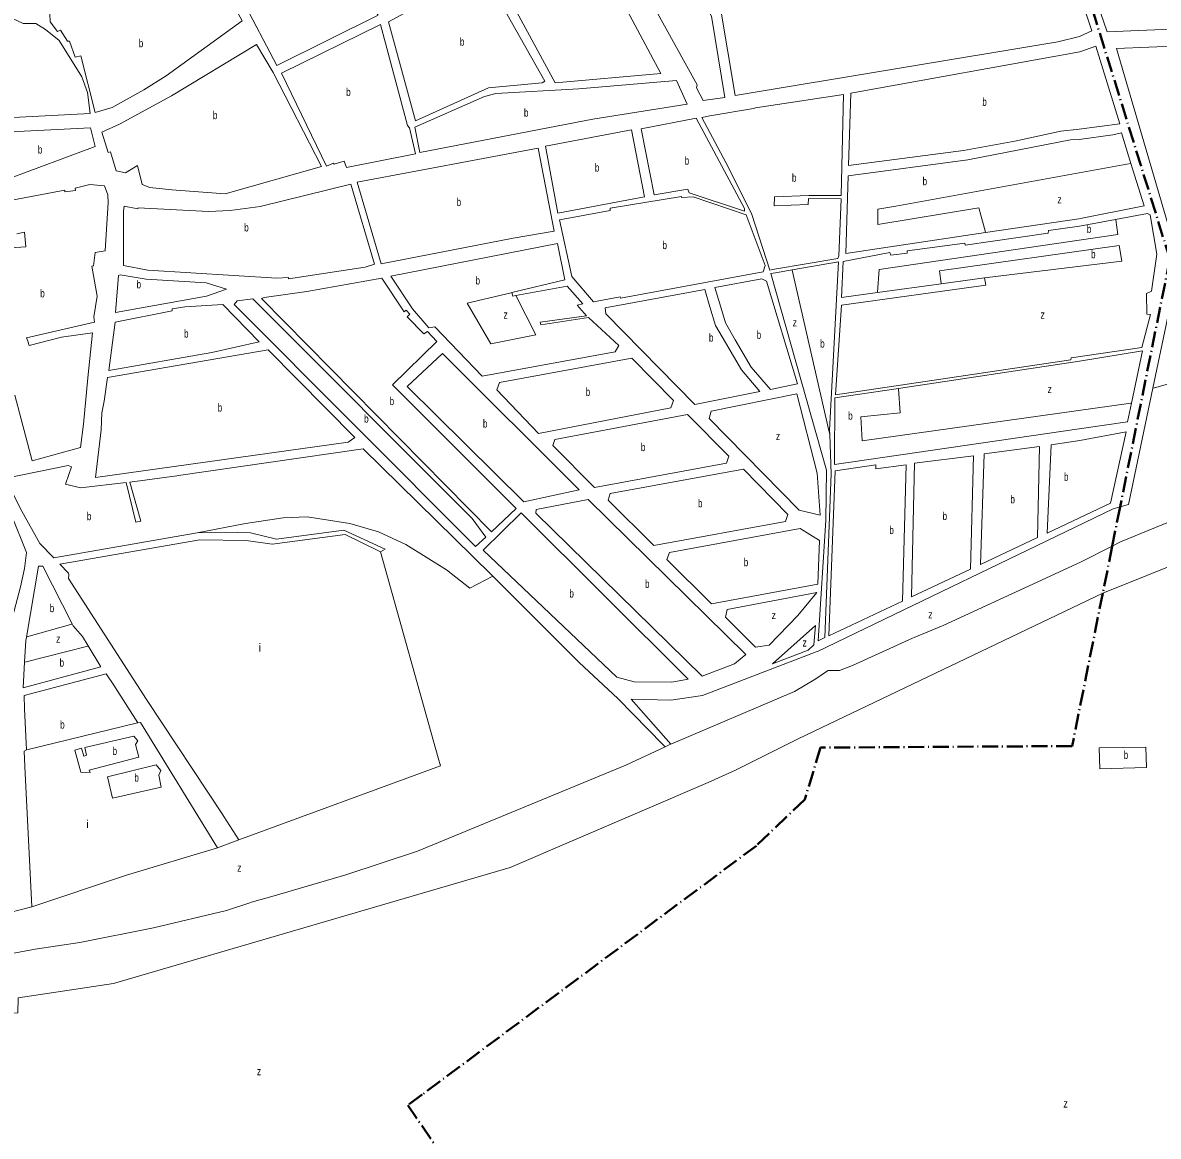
# Model space of a CAD drawing. Extents: x 639657 to 671642, y 222838 to 252123.
# Drawn here: x 643678 to 645097, y 234105 to 235497 of the extents above; entities that cross this region are included whole.
import ezdxf

# ---------------------------------------------------------------- set-up
doc = ezdxf.new("R2010")
doc.units = 0
doc.header["$LTSCALE"] = 4
doc.linetypes.add('DOT_DASHED', pattern=[7.7, 5, -1.2, 0.3, -1.2])
for name, color, linetype, lineweight in [('1', 7, 'Continuous', 13), ('21', 7, 'Continuous', 13), ('4', 7, 'DOT_DASHED', 40)]:
    doc.layers.add(name, color=color, linetype=linetype, lineweight=lineweight)
doc.layers.add('7', color=7, linetype='Continuous')

msp = doc.modelspace()

# ---------------------------------------------------------------- linework, layer by layer
at = {"layer": '1'}
for p, q in [((644997.949, 235251.715), (644881.25, 235234.324)), ((644613.119, 235183.237), (644682.449, 234937.313)), ((644688.535, 234932.711), (644686.673, 234982.143)), ((644875.039, 234819.763), (644879.57, 234957.838)), ((644788.889, 234779.26), (644792.533, 234946.416)), ((644674.556, 234881.159), (644671.048, 234933.804)), ((644688.535, 234932.711), (644680.304, 234728.293)), ((645050.013, 234847.823), (645202.059, 234910.821)), ((645037.536, 234896.161), (644958.041, 234858.787)), ((643896.337, 234859.097), (643717.057, 234827.982)), ((643899.845, 234850.323), (643724.753, 234819.935)), ((644946.126, 234853.185), (644875.039, 234819.763)), ((644862.456, 234813.847), (644788.889, 234779.26)), ((644777.552, 234773.929), (644685.332, 234730.573)), ((643678.773, 234665.615), (643680.644, 234697.428)), ((643680.889, 234567.204), (643689.772, 234391.725)), ((643929.528, 234504.875), (643948.359, 234475.482)), ((643921.797, 234465.559), (643948.359, 234475.482)), ((643992.544, 234405.556), (643964.015, 234397.452)), ((643631.069, 234376.7), (643689.772, 234391.725))]:
    msp.add_line(p, q, dxfattribs=at)
for points in [[(645147.628, 235922.555), (645158.96, 235872.6), (645243.5, 235479.86), (645142.2, 235489.99), (645033.27, 235485.03), (644957.87, 235703.69), (644916.403, 235841.076)], [(644382.441, 235671.184), (644384.706, 235658.296), (644402.848, 235633.27), (644520.789, 235418.871), (644520.29, 235415.113), (644528.453, 235399.602), (644555.57, 235403.032), (644539.078, 235504.821), (644409.604, 235741.727)], [(644536.728, 235380.132), (644591.159, 235389.327), (644593.7, 235390.082), (644703.783, 235407.017), (644700.827, 235280.802), (644660.394, 235280.685), (644617.562, 235279.15), (644617.146, 235267.664), (644659.709, 235269.616), (644659.932, 235277.147), (644700.735, 235276.538), (644697.752, 235205.354), (644696.541, 235201.899), (644617.432, 235188.774)], [(644617.432, 235188.774), (644615.432, 235188.304), (644611.746, 235187.437), (644589.437, 235256.922), (644560.244, 235315.828), (644526.98, 235377.971), (644536.728, 235380.132)], [(644881.25, 235234.324), (644706.787, 235208.325), (644709.811, 235305.399), (644859.206, 235325.43), (644987.458, 235350.07), (644998.023, 235350.608), (645040.271, 235356.417), (645051.068, 235358.874), (645062.915, 235320.804)], [(645062.915, 235320.804), (645079.432, 235267.731), (644997.949, 235251.715)], [(643667.043, 235275.458), (643731.019, 235287.219), (643731.125, 235285.087), (643744.328, 235286.953), (643743.915, 235289.896), (643762.394, 235294.316), (643780.582, 235292.948), (643784.774, 235281.385), (643785.304, 235271.944), (643781.179, 235211.52), (643769.094, 235209.454), (643766.796, 235192.897), (643764.765, 235192.485), (643771.355, 235155.039), (643767.25, 235129.034), (643768.079, 235122.234), (643683.22, 235103.014), (643684.974, 235098.627), (643686.366, 235093.059), (643726.775, 235103.533), (643765.658, 235109.156), (643759.519, 235053.001)], [(644701.255, 235153.221), (644703.357, 235198.162), (644761.847, 235209.602), (644762.77, 235205.95), (644783.285, 235208.649), (644783.379, 235211.696), (644855.284, 235221.043), (644855.697, 235218.506), (644959.488, 235233.53), (644959.785, 235236.78), (644998.682, 235242.274), (645043.75, 235250.726)], [(645043.75, 235250.726), (645083.372, 235258.157), (645086.831, 235256.34), (645095.276, 235207.324)], [(643650.932, 235214.288), (643682.217, 235216.41), (643680.65, 235234.884), (643671.207, 235232.928)], [(644346.413, 235220.78), (644138.449, 235179.765), (644165.262, 235139.229), (644185.84, 235115.226), (644193.355, 235116.466), (644252.218, 235055.108), (644418.656, 235085.241), (644422.904, 235093.376), (644385.132, 235128.295), (644325.52, 235118.882), (644324.801, 235122.23), (644382.689, 235130.521), (644371.076, 235143.788), (644377.981, 235145.433), (644358.423, 235167.51), (644294.482, 235155.534)], [(644289.258, 235159.389), (644355.459, 235175.116), (644346.413, 235220.78)], [(645095.276, 235207.324), (645088.678, 235161.31), (645082.387, 235158.246)], [(644686.673, 234982.143), (644686.477, 234987.33), (644697.364, 235197.738), (644639.457, 235187.771), (644618.764, 235184.209), (644613.119, 235183.237)], [(644543.018, 235165.696), (644601.613, 235176.544), (644607.715, 235173.617), (644646.112, 235045.188), (644612.449, 235038.47)], [(645082.387, 235158.246), (645082.752, 235132.356), (645087.223, 235132.064), (645076.449, 235090.709), (644988.298, 235077.862), (644987.694, 235075.322), (644693.587, 235031.518), (644701.188, 235143.797), (644881.694, 235168.659), (644880.01, 235177.766)], [(644880.01, 235177.766), (644825.67, 235170.305), (644746.163, 235159.388), (644701.255, 235153.221)], [(644599.396, 235035.865), (644518.065, 235019.635), (644406.76, 235133.028), (644406.032, 235140.336), (644530.388, 235163.359)], [(644530.388, 235163.359), (644536.867, 235141.752), (644543.883, 235118.062), (644556.161, 235097.004), (644576.333, 235062.785), (644599.396, 235035.865)], [(644543.018, 235165.696), (644549.145, 235145.262), (644556.161, 235121.572), (644568.439, 235100.514), (644588.611, 235066.295), (644612.449, 235038.47)], [(645140.902, 235128.07), (645129.36, 235169.07), (645116.91, 235167.7), (645106.741, 235119.076), (645090.158, 235039.783)], [(644294.482, 235155.534), (644290.691, 235154.824), (644289.258, 235159.389)], [(644772.508, 235039.684), (644998.568, 235073.628), (645077.272, 235086.548), (645063.425, 235021.19)], [(643759.519, 235053.001), (643754.458, 234994.974), (643750.463, 234965.72), (643690.055, 234948.995), (643668.427, 235031.072)], [(644998.28, 234989.039), (644692.368, 234944.399), (644693.088, 235027.759), (644772.508, 235039.684)], [(645090.158, 235039.783), (645059.828, 234894.757), (645049.402, 234891.773)], [(644671.048, 234933.804), (644645.615, 235032.952), (644538.606, 235011.267), (644535.884, 235001.919), (644648.309, 234887.513), (644674.556, 234881.159)], [(645063.425, 235021.19), (645058.481, 234997.855), (644998.28, 234989.039)], [(645037.536, 234896.161), (645056.783, 234985.26), (644998.901, 234974.735)], [(644265.603, 234804.97), (644263.603, 234806.941), (644103.903, 234964.312), (643873.064, 234930.642)], [(644879.57, 234957.838), (644948.834, 234967.178), (644946.126, 234853.185)], [(644998.901, 234974.735), (644963.052, 234969.148), (644958.041, 234858.787)], [(644792.533, 234946.416), (644866.369, 234955.363), (644862.456, 234813.847)], [(643825.915, 234873.936), (643823.915, 234873.513), (643819.661, 234872.613), (643807.456, 234922.227), (643750.58, 234915.36), (643731.775, 234920.078), (643739.344, 234941.726), (643735.175, 234943.136), (643657.791, 234927.535), (643664.807, 234910.864), (643677.085, 234886.296), (643699.887, 234845.935), (643717.057, 234827.982)], [(644682.449, 234937.313), (644681.572, 234875.017), (644672.231, 234724.255), (644680.304, 234728.293)], [(644685.332, 234730.573), (644693.402, 234936.685), (644744.181, 234943.94), (644744.294, 234938.965)], [(644777.552, 234773.929), (644781.972, 234944.253), (644744.294, 234938.965)], [(643546.006, 234902.175), (643645.404, 234927.847), (643682.906, 234834.648), (643680.718, 234814.436), (643675.692, 234791.678), (643665.52, 234753.675), (643647.435, 234754.435), (643647.326, 234757.379)], [(643825.915, 234873.936), (643812.332, 234922.343), (643871.064, 234930.369), (643873.064, 234930.642)], [(645049.402, 234891.773), (645040.799, 234889.31), (644671.409, 234710.988)], [(643896.337, 234859.097), (643931.417, 234859.974), (643962.989, 234859.097), (643995.439, 234851.2), (644079.631, 234862.606)], [(643899.845, 234850.323), (643957.727, 234849.445), (643990.176, 234845.058), (644081.194, 234857.129)], [(644079.631, 234862.606), (644131.375, 234838.916), (644125.539, 234835.428)], [(644125.539, 234835.428), (644123.539, 234836.407), (644081.194, 234857.129)], [(645270.628, 234695.276), (645223.28, 234859.11), (645190.67, 234849.03), (645027.741, 234783.832)], [(644828.158, 234743.555), (644999.968, 234822.337), (645039.509, 234842.474), (645050.013, 234847.823)], [(643682.958, 234728.848), (643698.083, 234817.431), (643703.365, 234817.65), (643740.349, 234745.253)], [(643724.753, 234819.935), (643735.423, 234808.778), (643735.799, 234806.778)], [(643929.528, 234504.875), (643928.206, 234506.875), (643832.98, 234650.903), (643735.708, 234802.006), (643735.799, 234806.778)], [(644480.82, 234591.803), (644478.508, 234594.173), (644421.801, 234652.313), (644373.745, 234697.05), (644265.603, 234804.97)], [(645027.741, 234783.832), (644647.049, 234601.79), (644568.712, 234562.654), (644534.803, 234547.02), (644287.268, 234440.965), (643791.734, 234295.819), (643672.568, 234278.225), (643672.232, 234259.476), (643605.918, 234259.012), (643605.418, 234259.008)], [(643740.349, 234745.253), (643741.535, 234742.931), (643752.945, 234729.562), (643760.077, 234717.78)], [(644791.873, 234728.474), (644826.158, 234742.724), (644828.158, 234743.555)], [(643680.644, 234697.428), (643682.248, 234724.685), (643682.958, 234728.848)], [(644791.873, 234728.474), (644789.873, 234727.555), (644715.001, 234693.17), (644698.659, 234686.929), (644684.537, 234687.192)], [(643760.077, 234717.78), (643775.891, 234691.655), (643678.773, 234665.615)], [(644671.409, 234710.988), (644669.478, 234710.246), (644527.753, 234655.769), (644488.044, 234649.967), (644438.363, 234651.244), (644488.071, 234595.241)], [(643793.015, 234667.438), (643782.82, 234683.146), (643680.174, 234656.043), (643680.619, 234639.393)], [(644669.323, 234676.69), (644682.537, 234685.811), (644684.537, 234687.192)], [(643822.279, 234621.935), (643794.301, 234665.438), (643793.015, 234667.438)], [(644488.071, 234595.241), (644642.539, 234661.078), (644667.323, 234675.524), (644669.323, 234676.69)], [(643680.889, 234567.204), (643680.133, 234586.391), (643682.974, 234587.922), (643680.619, 234639.393)], [(643921.797, 234465.559), (643825.326, 234622.249), (643822.279, 234621.935)], [(644488.071, 234595.241), (644486.071, 234594.293), (644480.82, 234591.803)], [(644480.82, 234591.803), (644432.054, 234568.679), (644171.417, 234461.514), (644081.984, 234431.911), (643992.544, 234405.556)], [(643694.02, 234338.995), (643749.876, 234347.281), (643841.875, 234365.621), (643933.054, 234387.209), (643962.015, 234396.79), (643964.015, 234397.452)], [(643660.104, 234332.5), (643692.02, 234338.612), (643694.02, 234338.995)]]:
    msp.add_lwpolyline(points, dxfattribs=at)
for points in [[(644263.41, 235569.406), (644371.876, 235627.697), (644475.649, 235433.157), (644343.505, 235421.502)], [(643952.948, 235525.351), (643964.988, 235546.302), (643974.121, 235550.897), (643975.142, 235548.464), (643983.968, 235553.972), (643980.185, 235564.114), (644050.504, 235600.262), (644122.245, 235506.045), (643995.808, 235443.234)], [(644993.1, 235549.753), (644980.043, 235591.087), (644549.716, 235517.138), (644568.364, 235405.81), (644971.73, 235472.676), (644998.433, 235479.353), (645013.955, 235486.352)], [(644135.166, 235497.858), (644252.862, 235562.065), (644330.7, 235423.597), (644327.352, 235421.557), (644260.215, 235415.371), (644168.981, 235373.883)], [(643712.116, 235507.592), (643718, 235511.163), (643728.561, 235512.818), (643763.505, 235514.342), (643764.119, 235512.516), (643791.041, 235512.391), (643862.717, 235532.906), (643922.317, 235547.599), (643927.097, 235545.481), (643952.705, 235498.952), (643857.776, 235430.242), (643829.879, 235412.799), (643790.005, 235390.65), (643768.685, 235384.496), (643750.843, 235455.213), (643744.04, 235453.771), (643736.781, 235473.448), (643734.139, 235473.541), (643725.471, 235487.426), (643721.818, 235485.588), (643712.647, 235497.542)], [(643552.184, 235475.55), (643648.019, 235504.461), (643663.77, 235502.578), (643679.126, 235495.82), (643694.568, 235495.662), (643706.675, 235488.184), (643724.079, 235474.426), (643752.326, 235429.021), (643759.179, 235409.547), (643762.796, 235383.159), (643625.765, 235376.262), (643626.385, 235371.898), (643610.639, 235371.243), (643612.836, 235344.343), (643583.286, 235338.673), (643571.974, 235397.427), (643569.728, 235445.344), (643561.805, 235445.017)], [(644001.825, 235433.606), (644125.218, 235494.276), (644159.241, 235368.372), (644161.788, 235365.232), (644169.179, 235332.661), (644082.967, 235315.86), (644079.799, 235323.771), (644067.516, 235319.775), (644066.497, 235320.991), (644057.768, 235317.412)], [(643777.277, 235359.645), (643799.095, 235369.761), (643864.133, 235405.182), (643970.552, 235469.559), (643991.257, 235434.489), (644051.471, 235316.886), (643931.165, 235282.623), (643864.509, 235287.709), (643837.174, 235290.574), (643827.413, 235294.302), (643821.769, 235318.146), (643806.755, 235309.168), (643795.066, 235311.57), (643787.9, 235335.105), (643785.057, 235334.285)], [(644998.094, 235363.706), (644975.343, 235361.102), (644917.973, 235348.548), (644853.591, 235336.887), (644709.883, 235318.294), (644712.922, 235408.769), (644998.884, 235460.165), (645019.214, 235467.186), (645048.878, 235370.187)], [(645114.17, 235228.07), (645044.79, 235464.25), (645125.58, 235467.54), (645145.59, 235464)], [(644168.389, 235366.063), (644255.364, 235404.391), (644269.578, 235408.19), (644373.188, 235413.872), (644495.277, 235424.28), (644508.451, 235394.975), (644390.547, 235376.051), (644174.559, 235334.301)], [(644580.182, 235261.261), (644511.148, 235284.109), (644509.105, 235288.672), (644467.368, 235281.443), (644451.022, 235363.942), (644519.87, 235377.341), (644580.098, 235264.484)], [(643646.935, 235359.367), (643762.94, 235365.086), (643768.683, 235341.852), (643659.161, 235301.225), (643652.08, 235331.765), (643649.54, 235331.657), (643648.298, 235341.4), (643650.633, 235342.016)], [(644331.398, 235342.373), (644438.733, 235362.687), (644455.285, 235278.869), (644347.036, 235258.552)], [(644096.014, 235297.216), (644322.362, 235340.011), (644342.11, 235236.302), (644290.928, 235227.523), (644126.324, 235195.162)], [(643805.024, 235267.229), (643821.997, 235264.233), (643822.807, 235265.149), (643910.288, 235260.632), (643937.511, 235262.132), (643975.191, 235266.811), (644088.298, 235295.062), (644118.038, 235194.85), (644106.015, 235191.143), (644010.553, 235176.549), (644010.549, 235178.275), (643995.82, 235177.42), (643834.57, 235187.51), (643804.486, 235193.312), (643804.124, 235260.932)], [(644582.338, 235256.625), (644605.84, 235193.309), (644603.522, 235185.484), (644425.205, 235152.271), (644424.591, 235154.097), (644391.588, 235147.909), (644364.389, 235179.407), (644349.087, 235250.131), (644412.351, 235261.788), (644412.446, 235264.835), (644501.203, 235279.409), (644501.534, 235278.198), (644516.095, 235279.172)], [(643797.911, 235180.804), (643800.145, 235181.623), (643832.463, 235176.234), (643907.652, 235171.478), (643933.166, 235163.555), (643907.894, 235155.03), (643794.464, 235134.393)], [(643979.824, 235153.412), (644033.447, 235160.878), (644126.975, 235177.193), (644154.909, 235135.443), (644157.444, 235137.481), (644162.027, 235132.316), (644158.784, 235129.159), (644179.558, 235107.796), (644183.92, 235110.651), (644195.633, 235098.095), (644140.493, 235044.122), (644294.664, 234889.632), (644264.051, 234860.402), (643976.577, 235151.879)], [(643942.358, 235144.368), (643946.309, 235149.152), (643965.809, 235151.544), (644239.935, 234877.085), (644256.955, 234853.782), (644243.877, 234842.169)], [(643793.883, 235122.411), (643864.963, 235136.731), (643865.161, 235139.067), (643881.004, 235141.448), (643928.542, 235144.328), (643973.656, 235097.855), (643914.561, 235084.383), (643785.897, 235061.975)], [(643784.495, 235053.239), (643985.159, 235087.736), (644093.102, 234978.394), (644084.887, 234972.278), (643769.171, 234928.413), (643776.187, 234988.077), (643777.064, 235009.135), (643780.297, 235023.681)], [(644158.806, 235042.225), (644202.982, 235083.293), (644373.546, 234913.011), (644304.6, 234898.088)], [(644273.978, 235046.846), (644439.298, 235077.28), (644491.335, 235024.329), (644488.105, 235015.182), (644322.891, 234983.226), (644270.748, 235037.8)], [(644343.226, 234975.974), (644508.849, 235006.916), (644560.376, 234954.878), (644557.755, 234946.342), (644392.639, 234915.706), (644340.501, 234968.149)], [(644412.365, 234908.149), (644578.802, 234938.788), (644634.201, 234881.989), (644631.275, 234873.351), (644466.868, 234843.428), (644409.743, 234900.018)], [(644319.364, 234883.611), (644319.862, 234888.182), (644384.749, 234900.758), (644581.883, 234707.2), (644567.586, 234695.279), (644527.189, 234680.033)], [(644253.438, 234837.324), (644301.178, 234884.168), (644509.521, 234676.124), (644489.516, 234672.512), (644442.376, 234672.781), (644420.52, 234678.809)], [(644486.496, 234834.448), (644649.684, 234864.368), (644673.679, 234849.572), (644671.925, 234795.172), (644538.762, 234770.533), (644483.265, 234826.012)], [(644670.29, 234784.42), (644558.589, 234763.179), (644556.173, 234753.831), (644593.849, 234716.373), (644611.013, 234718.758), (644646.89, 234755.821)], [(644668.863, 234743.193), (644615.029, 234695.519), (644659.487, 234712.401), (644666.785, 234719.327)], [(643743.422, 234587.692), (643751.93, 234590.024), (643754.768, 234580.234), (643758.168, 234581.135), (643755.809, 234590.876), (643817.137, 234605.167), (643822.23, 234599.09), (643819.193, 234594.614), (643823.395, 234578.787), (643761.564, 234562.666), (643762.485, 234559.826), (643751.106, 234560.098)], [(643784.136, 234554.406), (643844.955, 234569.103), (643850.864, 234562.012), (643848.54, 234556.523), (643851.42, 234541.504), (643790.701, 234527.418)]]:
    msp.add_lwpolyline(points, close=True, dxfattribs=at)
at = {"layer": '21'}
for points in [[(645062.915, 235320.804), (645062.415, 235320.713), (644769.273, 235267.222), (644746.471, 235263.713), (644746.471, 235244.409), (644872.76, 235265.467), (644881.114, 235234.824), (644881.25, 235234.324)], [(644746.163, 235159.388), (644746.199, 235159.887), (644748.224, 235188.254), (645046.406, 235232.125), (645043.821, 235250.226), (645043.75, 235250.726)], [(644825.67, 235170.305), (644825.608, 235170.805), (644823.647, 235186.5), (645048.16, 235218.087), (645051.668, 235198.783), (644880.01, 235177.766)], [(644686.673, 234982.143), (644685.524, 234987.146), (644639.572, 235187.271), (644639.457, 235187.771)], [(644294.482, 235155.534), (644319.37, 235106.656), (644263.242, 235095.25), (644233.424, 235146.14), (644288.758, 235159.27), (644289.258, 235159.389)], [(645090.158, 235039.783), (645095.158, 235041.179), (645160.21, 235059.342), (645160.247, 235059.352)], [(644772.508, 235039.684), (644772.541, 235039.184), (644774.535, 235009.262), (644725.422, 235003.997), (644727.176, 234974.165), (645062.925, 235021.12), (645063.425, 235021.19)], [(644265.603, 234804.97), (644236.989, 234789.86), (644207.677, 234812.822), (644157.01, 234844.658), (644122.737, 234860.499), (644086.953, 234870.751), (644033.699, 234879.328), (644003.631, 234877.819), (643956.61, 234870.981), (643896.337, 234859.097)], [(643948.359, 234475.482), (644200.325, 234568.106), (644197.601, 234577.844), (644125.539, 234835.428)], [(643682.958, 234728.848), (643683.459, 234728.991), (643739.849, 234745.11), (643740.349, 234745.253)], [(643680.644, 234697.428), (643681.145, 234697.556), (643759.577, 234717.652), (643760.077, 234717.78)], [(643682.974, 234587.922), (643683.474, 234588.044), (643821.779, 234621.813), (643822.279, 234621.935)], [(643689.772, 234391.725), (643807.993, 234431.215), (643921.797, 234465.559)]]:
    msp.add_lwpolyline(points, dxfattribs=at)
msp.add_lwpolyline([(645023.066, 234590.359), (645023.905, 234564.33), (645082.266, 234565.867), (645081.498, 234591.22)], close=True, dxfattribs=at)
at = {"layer": '4'}
for points in [[(644486.077, 236524.352), (644832.049, 236101.279), (645111.539, 235201.409), (645049.402, 234891.773), (645039.509, 234842.474), (645039.503, 234842.444), (645027.741, 234783.832)], [(645027.741, 234783.832), (644989.389, 234592.72), (644675.24, 234590.76), (644655.33, 234525.971), (644594.999, 234468.17), (644177.279, 234157.088)], [(644177.279, 234157.088), (644159.409, 234143.78), (644232.604, 234037.165), (644260.43, 234014.114), (644262.741, 234012.199)]]:
    msp.add_lwpolyline(points, dxfattribs=at)

# ---------------------------------------------------------------- texts
at = {"layer": '7'}
for s, width, p in [('b', 0.75, (643823.378, 235466.047)), ('b', 0.75, (644224.536, 235467.974)), ('b', 0.75, (644082.445, 235405.068)), ('b', 0.75, (644877.182, 235392.74)), ('b', 0.75, (644304.566, 235379.29)), ('b', 0.75, (643915.938, 235376.091)), ('b', 0.75, (643697.293, 235333.155)), ('b', 0.75, (644393.169, 235310.619)), ('b', 0.75, (644505.355, 235319.301)), ('b', 0.75, (644639.365, 235297.895)), ('b', 0.75, (644802.599, 235293.544)), ('b', 0.75, (644220.484, 235267.586)), ('z', 0.8, (644970.984, 235270.732)), ('b', 0.75, (643955.071, 235235.805)), ('b', 0.75, (645007.818, 235233.88)), ('b', 0.75, (644477.632, 235213.659)), ('b', 0.75, (645013.08, 235202.293)), ('b', 0.75, (643820.618, 235164.751)), ('b', 0.75, (644244.091, 235169.531)), ('b', 0.75, (643700.254, 235153.509)), ('z', 0.8, (644279.028, 235126.836)), ('z', 0.8, (644949.936, 235126.835)), ('z', 0.8, (644640.353, 235117.184)), ('b', 0.75, (643879.926, 235103.151)), ('b', 0.75, (644535.676, 235098.089)), ('b', 0.75, (644595.313, 235101.599)), ('b', 0.75, (644674.648, 235090.669)), ('b', 0.75, (644381.736, 235030.253)), ('z', 0.8, (644958.706, 235033.829)), ('b', 0.75, (643921.99, 235010.666)), ('b', 0.75, (644136.799, 235018.797)), ('b', 0.75, (644104.924, 234996.856)), ('b', 0.75, (644709.636, 235000.488)), ('b', 0.75, (644253.336, 234990.69)), ('z', 0.8, (644619.306, 234975.044)), ('b', 0.75, (644450.653, 234961.311)), ('b', 0.75, (644979.235, 234924.062)), ('b', 0.75, (644912.343, 234896.048)), ('b', 0.75, (644522.022, 234891.108)), ('b', 0.75, (643758.523, 234874.957)), ('b', 0.75, (644827.565, 234875.141)), ('b', 0.75, (644761.119, 234857.585)), ('b', 0.75, (644579.182, 234817.45)), ('b', 0.75, (644455.838, 234790.395)), ('b', 0.75, (644361.384, 234778.34)), ('b', 0.75, (643712.139, 234760.058)), ('z', 0.8, (644614.044, 234751.303)), ('z', 0.8, (644809.708, 234752.173)), ('z', 0.8, (643720.058, 234721.779)), ('z', 0.8, (644652.632, 234717.084)), ('b', 0.75, (643724.443, 234691.947)), ('b', 0.75, (643725.187, 234614.515)), ('b', 0.75, (643790.71, 234581.618)), ('b', 0.75, (645053.853, 234576.623)), ('b', 0.75, (643817.878, 234548.26)), ('z', 0.8, (643946.323, 234435.741)), ('z', 0.8, (643970.879, 234181.291)), ('z', 0.8, (644978.598, 234141.016))]:
    msp.add_text(s, height=10, dxfattribs=dict(at, width=width)).set_placement(p)
for p in [(643973.08, 234710.815), (643757.769, 234490.142)]:
    msp.add_text('i', height=10, dxfattribs=at).set_placement(p)

doc.saveas('drawing.dxf')
